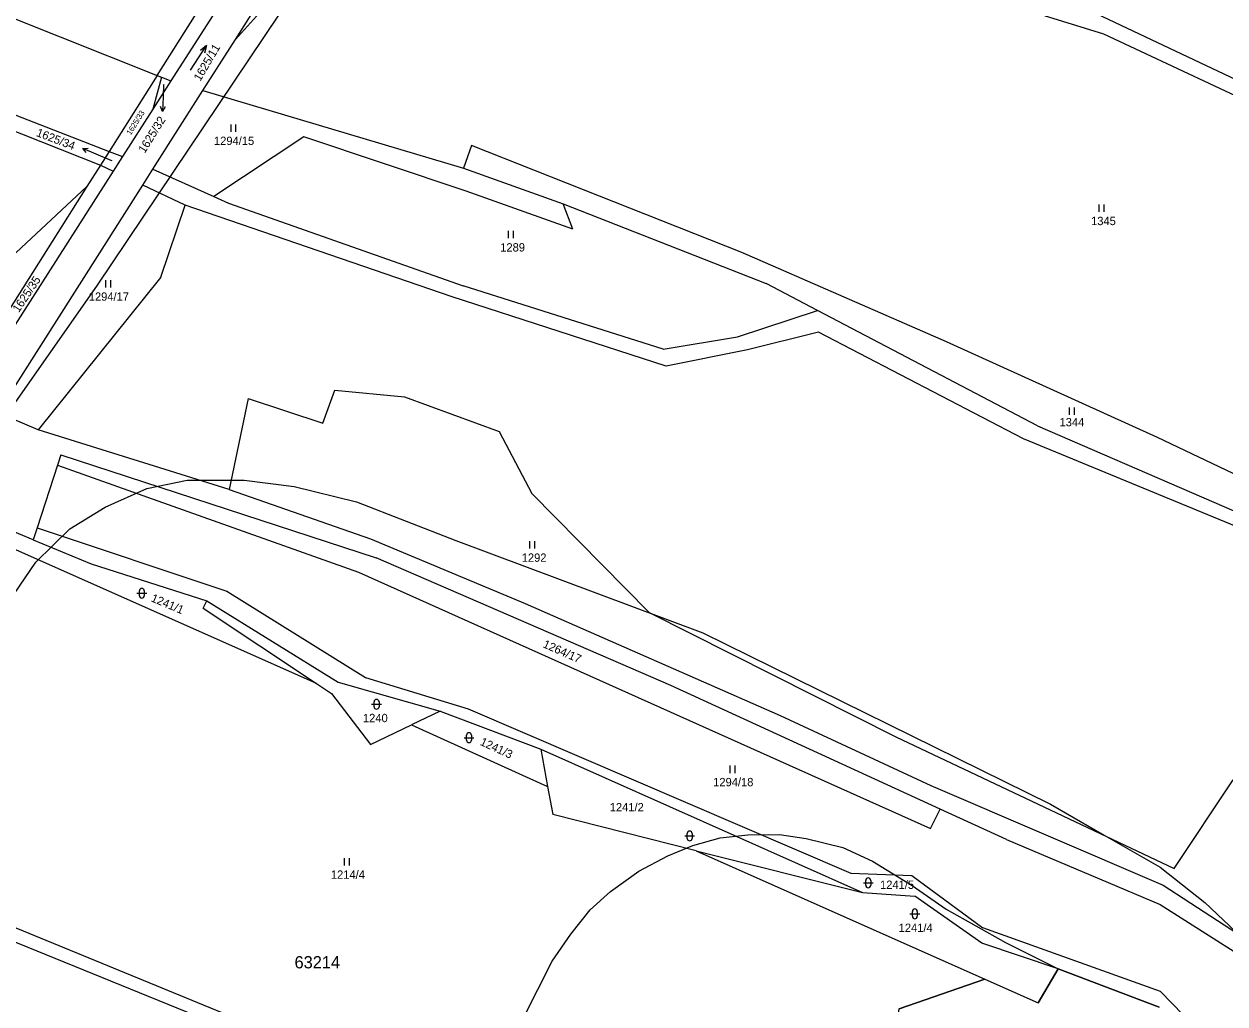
# Model space of a CAD drawing. Extents: x -546762 to -540209, y -1046851 to -1035694.
# Drawn here: x -543306.6 to -543061.4, y -1041535.6 to -1041335.5 of the extents above; entities that cross this region are included whole.
import ezdxf

# ---------------------------------------------------------------- set-up
doc = ezdxf.new("R2010")
doc.units = 0
for name, color, linetype in [('Vrstva 1', 7, 'Continuous'), ('Vrstva 16', 7, 'Continuous'), ('Vrstva 18', 7, 'Continuous'), ('Vrstva 25', 7, 'Continuous'), ('Vrstva 52', 7, 'Continuous'), ('Vrstva 53', 7, 'Continuous'), ('Vrstva 6', 7, 'Continuous')]:
    doc.layers.add(name, color=color, linetype=linetype)

msp = doc.modelspace()

# ---------------------------------------------------------------- linework, layer by layer
at = {"layer": 'Vrstva 1'}
for points in [[(-543279.44, -1041346), (-543238.28, -1041280.89)], [(-543238.01, -1041286.85), (-543276.63, -1041347.12)], [(-543338.94, -1041322.23), (-543279.44, -1041346)], [(-543263.47, -1041338.63), (-543254.8, -1041324.99)], [(-543090.1, -1041332.18), (-543044.19, -1041353.88)], [(-543270.1, -1041349.06), (-543263.47, -1041338.63)], [(-543279.44, -1041346), (-543289.25, -1041361.51)], [(-543276.63, -1041347.12), (-543280.34, -1041352.91)], [(-543280.34, -1041365.15), (-543270.1, -1041349.06)], [(-543280.34, -1041352.91), (-543286.53, -1041362.57)], [(-543289.25, -1041361.51), (-543291.02, -1041364.32)], [(-543286.53, -1041362.57), (-543288.43, -1041365.54)], [(-543291.02, -1041364.32), (-543293.78, -1041368.69)], [(-543282.4, -1041368.38), (-543280.34, -1041365.15)], [(-543288.43, -1041365.54), (-543318.34, -1041412.21)], [(-543293.78, -1041368.69), (-543320.67, -1041411.23)], [(-543311.97, -1041414.88), (-543282.4, -1041368.38)], [(-543299.13, -1041423.47), (-543299.8, -1041425.53)], [(-543299.13, -1041423.47), (-543234.69, -1041444.49)], [(-543299.8, -1041425.53), (-543238.31, -1041447.42)], [(-543304.76, -1041440.82), (-543316.56, -1041435.93)], [(-543246.9, -1041470.14), (-543318.17, -1041438.46)], [(-543303.97, -1041438.37), (-543304.76, -1041440.82)], [(-543303.97, -1041438.37), (-543265.25, -1041451.28)], [(-543174.55, -1041470.56), (-543234.69, -1041444.49)], [(-543238.31, -1041447.42), (-543121.48, -1041499.72)], [(-543265.25, -1041451.28), (-543236.89, -1041468.92)], [(-543246.9, -1041470.14), (-543243.82, -1041472.19)], [(-543236.89, -1041468.92), (-543215.93, -1041475.3)], [(-543119.55, -1041495.8), (-543174.55, -1041470.56)], [(-543243.82, -1041472.19), (-543235.9, -1041482.58)], [(-543215.93, -1041475.3), (-543137.76, -1041508.89)], [(-543235.9, -1041482.58), (-543227.49, -1041478.57)], [(-543227.49, -1041478.57), (-543199.71, -1041491.19)], [(-543199.71, -1041491.19), (-543198.67, -1041496.87)], [(-543169.33, -1041504.27), (-543198.67, -1041496.87)], [(-543121.48, -1041499.72), (-543119.55, -1041495.8)], [(-543169.33, -1041504.27), (-543110.4, -1041530.51)], [(-543137.76, -1041508.89), (-543125.35, -1041509.3)], [(-543125.35, -1041509.3), (-543110.8, -1041520.01)], [(-543074.53, -1041533), (-543110.8, -1041520.01)], [(-543095.44, -1041528.4), (-543099.51, -1041535.36)], [(-543074.81, -1041536.19), (-543095.44, -1041528.4)], [(-543110.4, -1041530.51), (-543127.89, -1041536.56)], [(-543110.4, -1041530.51), (-543099.51, -1041535.36)], [(-543074.53, -1041533), (-543063.05, -1041544.86)]]:
    msp.add_lwpolyline(points, dxfattribs=at)
at = {"layer": 'Vrstva 16'}
for p, q in [((-543278.24, -1041350.39), (-543278.34, -1041353.39)), ((-543291.88, -1041362.08), (-543294.64, -1041360.91))]:
    msp.add_line(p, q, dxfattribs=at)
for points in [[(-543278.16, -1041347.86), (-543278.24, -1041350.39)], [(-543277.81, -1041352.41), (-543278.34, -1041353.39), (-543278.8, -1041352.37)], [(-543293.92, -1041361.76), (-543294.64, -1041360.91), (-543293.53, -1041360.84)], [(-543288.68, -1041363.44), (-543291.88, -1041362.08)]]:
    msp.add_lwpolyline(points, dxfattribs=at)
at = {"layer": 'Vrstva 25'}
for p, q in [((-543264.36, -1041357.5), (-543264.36, -1041356)), ((-543263.36, -1041357.5), (-543263.36, -1041356)), ((-543087.04, -1041373.86), (-543087.04, -1041372.36)), ((-543086.04, -1041373.86), (-543086.04, -1041372.36)), ((-543207.7, -1041379.25), (-543207.7, -1041377.75)), ((-543206.7, -1041379.25), (-543206.7, -1041377.75)), ((-543289.93, -1041389.29), (-543289.93, -1041387.79)), ((-543288.93, -1041389.29), (-543288.93, -1041387.79)), ((-543093.12, -1041415.29), (-543093.12, -1041413.79)), ((-543092.12, -1041415.29), (-543092.12, -1041413.79)), ((-543203.31, -1041442.59), (-543203.31, -1041441.09)), ((-543202.31, -1041442.59), (-543202.31, -1041441.09)), ((-543283.09, -1041452.21), (-543283.09, -1041451.21)), ((-543282.09, -1041451.21), (-543282.09, -1041452.21)), ((-543283.59, -1041451.71), (-543281.59, -1041451.71)), ((-543235.64, -1041474.38), (-543233.64, -1041474.38)), ((-543235.14, -1041474.88), (-543235.14, -1041473.88)), ((-543234.14, -1041473.88), (-543234.14, -1041474.88)), ((-543216.75, -1041481.2), (-543214.75, -1041481.2)), ((-543216.25, -1041481.7), (-543216.25, -1041480.7)), ((-543215.25, -1041480.7), (-543215.25, -1041481.7)), ((-543162.4, -1041488.41), (-543162.4, -1041486.91)), ((-543161.4, -1041488.41), (-543161.4, -1041486.91)), ((-543171.7, -1041501.26), (-543169.7, -1041501.26)), ((-543171.2, -1041501.76), (-543171.2, -1041500.76)), ((-543170.2, -1041500.76), (-543170.2, -1041501.76)), ((-543241.16, -1041507.3), (-543241.16, -1041505.8)), ((-543240.16, -1041507.3), (-543240.16, -1041505.8)), ((-543135.22, -1041510.83), (-543133.22, -1041510.83)), ((-543134.72, -1041511.33), (-543134.72, -1041510.33)), ((-543133.72, -1041510.33), (-543133.72, -1041511.33)), ((-543125.7, -1041517.16), (-543123.7, -1041517.16)), ((-543125.2, -1041517.66), (-543125.2, -1041516.66)), ((-543124.2, -1041516.66), (-543124.2, -1041517.66))]:
    msp.add_line(p, q, dxfattribs=at)
for points in [[(-543272.66, -1041344.92), (-543269.38, -1041339.9), (-543270.62, -1041340.88)], [(-543269.38, -1041339.9), (-543269.78, -1041341.43)]]:
    msp.add_lwpolyline(points, dxfattribs=at)
for centre, start, end in [((-543282.59, -1041451.21), 0, 180), ((-543282.59, -1041452.21), 180, 0), ((-543234.64, -1041473.88), 0, 180), ((-543234.64, -1041474.88), 180, 0), ((-543215.75, -1041480.7), 0, 180), ((-543215.75, -1041481.7), 180, 0), ((-543170.7, -1041500.76), 0, 180), ((-543170.7, -1041501.76), 180, 0), ((-543134.22, -1041510.33), 0, 180), ((-543134.22, -1041511.33), 180, 0), ((-543124.7, -1041516.66), 0, 180), ((-543124.7, -1041517.66), 180, 0)]:
    msp.add_arc(centre, 0.5, start, end, dxfattribs=at)
at = {"layer": 'Vrstva 52'}
for points in [[(-543367.43, -1041496.06), (-543358.52, -1041484.25), (-543291.66, -1041388.79), (-543235.84, -1041305.67), (-543212.48, -1041277.09), (-543186.52, -1041230.33), (-543130.8, -1041093.03)], [(-543279.72, -1041717.53), (-543282.59, -1041691.08), (-543285.19, -1041670.3), (-543288.89, -1041650.63), (-543295.2, -1041629.11), (-543305.21, -1041606.47), (-543316.34, -1041570.1), (-543320.05, -1041551.18), (-543323.76, -1041534.43), (-543324.82, -1041522.76), (-543324.82, -1041507.71), (-543323.33, -1041494.99), (-543321.22, -1041483.75), (-543316.76, -1041468.48), (-543313.16, -1041459.36), (-543308.71, -1041451.94), (-543304.26, -1041445.37), (-543297.27, -1041438.58), (-543290.06, -1041434.13), (-543281.58, -1041430.31), (-543273.32, -1041428.61), (-543261.66, -1041428.61), (-543251.49, -1041429.89)], [(-543251.49, -1041429.89), (-543238.77, -1041433.07), (-543218.43, -1041440.91), (-543167.98, -1041459.78), (-543096.99, -1041494.77), (-543086.04, -1041501.08), (-543074.6, -1041507.66), (-543065.49, -1041514.87), (-543055.31, -1041524.41), (-543043.45, -1041537.98), (-543034.97, -1041549.43), (-543025.85, -1041562.79), (-543011.87, -1041585.69)], [(-543237.27, -1041602.8), (-543198.79, -1041526.85), (-543194.99, -1041521.29), (-543190.99, -1041516.33), (-543186.88, -1041512.57), (-543181.06, -1041508.45), (-543175.13, -1041505.3), (-543170.04, -1041503.24), (-543164.47, -1041501.66), (-543158.78, -1041501.06), (-543152.36, -1041500.94), (-543146.91, -1041501.79)], [(-543146.91, -1041501.79), (-543139.4, -1041503.6), (-543133.35, -1041506.39), (-543125.23, -1041511.36), (-543118.33, -1041516.21), (-543106.22, -1041522.99), (-543095.44, -1041528.4)], [(-543106.04, -1041633.08), (-543122.59, -1041626.65), (-543136.19, -1041611), (-543132.97, -1041603.97), (-543147.98, -1041596.99), (-543135.7, -1041582.99), (-543128.45, -1041539.86), (-543127.89, -1041536.56), (-543110.4, -1041530.51), (-543099.51, -1041535.36), (-543095.44, -1041528.4)], [(-543095.44, -1041528.4), (-543074.81, -1041536.19)]]:
    msp.add_lwpolyline(points, dxfattribs=at)
at = {"layer": 'Vrstva 6'}
for points in [[(-543263.47, -1041338.63), (-543217.51, -1041287.59)], [(-543118.77, -1041327.4), (-543086.18, -1041337.52)], [(-543086.18, -1041337.52), (-543055.94, -1041351.67)], [(-543346.86, -1041339.11), (-543289.25, -1041361.51)], [(-543348.09, -1041341.74), (-543291.02, -1041364.32)], [(-543278.53, -1041346.36), (-543280.34, -1041352.91)], [(-543279.44, -1041346), (-543278.53, -1041346.36)], [(-543278.53, -1041346.36), (-543276.63, -1041347.12)], [(-543270.1, -1041349.06), (-543216.89, -1041364.95)], [(-543249.49, -1041358.56), (-543267.88, -1041370.71)], [(-543216.31, -1041369.63), (-543249.49, -1041358.56)], [(-543215.27, -1041360.32), (-543216.89, -1041364.95)], [(-543160.02, -1041382.15), (-543215.27, -1041360.32)], [(-543289.25, -1041361.51), (-543286.53, -1041362.57)], [(-543291.02, -1041364.32), (-543288.43, -1041365.54)], [(-543280.34, -1041365.15), (-543267.88, -1041370.71)], [(-543216.89, -1041364.95), (-543196.54, -1041372.18)], [(-543313.47, -1041386.97), (-543293.78, -1041368.69)], [(-543273.71, -1041372.48), (-543282.4, -1041368.38)], [(-543194.58, -1041377.36), (-543216.31, -1041369.63)], [(-543278.71, -1041387.16), (-543273.71, -1041372.48)], [(-543219.21, -1041391.18), (-543273.71, -1041372.48)], [(-543267.88, -1041370.71), (-543264.85, -1041372.06)], [(-543264.85, -1041372.06), (-543216.92, -1041388.97)], [(-543196.54, -1041372.18), (-543155.09, -1041388.49)], [(-543194.58, -1041377.36), (-543196.54, -1041372.18)], [(-543118.25, -1041400.36), (-543160.02, -1041382.15)], [(-543278.71, -1041387.16), (-543303.72, -1041418.34)], [(-543176.08, -1041401.86), (-543216.92, -1041388.97)], [(-543144.61, -1041393.99), (-543155.09, -1041388.49)], [(-543175.46, -1041405.33), (-543219.21, -1041391.18)], [(-543160.94, -1041399.35), (-543144.61, -1041393.99)], [(-543099.68, -1041417.55), (-543144.61, -1041393.99)], [(-543176.08, -1041401.86), (-543160.94, -1041399.35)], [(-543144.38, -1041398.42), (-543158.86, -1041402.04)], [(-543102.48, -1041420.21), (-543144.38, -1041398.42)], [(-543158.86, -1041402.04), (-543175.46, -1041405.33)], [(-543075.11, -1041419.91), (-543118.25, -1041400.36)], [(-543260.87, -1041411.96), (-543264.73, -1041430.54)], [(-543260.87, -1041411.96), (-543245.6, -1041417.01)], [(-543245.6, -1041417.01), (-543243.18, -1041410.24)], [(-543243.18, -1041410.24), (-543228.95, -1041411.62)], [(-543228.95, -1041411.62), (-543209.61, -1041418.67)], [(-543303.72, -1041418.34), (-543311.97, -1041414.88)], [(-543264.73, -1041430.54), (-543303.72, -1041418.34)], [(-543209.61, -1041418.67), (-543202.91, -1041431.32)], [(-543099.68, -1041417.55), (-542987.52, -1041466.08)], [(-543040.39, -1041445.78), (-543102.48, -1041420.21)], [(-542988.02, -1041461.36), (-543075.11, -1041419.91)], [(-543299.8, -1041425.53), (-543303.97, -1041438.37)], [(-543264.73, -1041430.54), (-543235.91, -1041440.62)], [(-543202.91, -1041431.32), (-543178.94, -1041455.63)], [(-543304.76, -1041440.82), (-543292.91, -1041445.73)], [(-543235.91, -1041440.62), (-543204.28, -1041453.82)], [(-543292.91, -1041445.73), (-543269.32, -1041453.24)], [(-543270.03, -1041454.75), (-543269.32, -1041453.24)], [(-543269.32, -1041453.24), (-543242.47, -1041469.83)], [(-543270.03, -1041454.75), (-543246.9, -1041470.14)], [(-543204.28, -1041453.82), (-543152.2, -1041476.64)], [(-543178.94, -1041455.63), (-543128.58, -1041481.03)], [(-543242.47, -1041469.83), (-543221.68, -1041475.8)], [(-543221.68, -1041475.8), (-543227.49, -1041478.57)], [(-543221.68, -1041475.8), (-543201.11, -1041483.55)], [(-543152.2, -1041476.64), (-543121.44, -1041490.97)], [(-543128.58, -1041481.03), (-543071.77, -1041507.89)], [(-543201.11, -1041483.55), (-543199.71, -1041491.19)], [(-543201.11, -1041483.55), (-543135.39, -1041512.83)], [(-543071.77, -1041507.89), (-543059.67, -1041489.83)], [(-543121.44, -1041490.97), (-543073.99, -1041511.33)], [(-543106.01, -1041502.01), (-543119.55, -1041495.8)], [(-543352.77, -1041501.76), (-543256.27, -1041541.4)], [(-543106.01, -1041502.01), (-543074.6, -1041515.26)], [(-543355.79, -1041503.7), (-543265.87, -1041540.2)], [(-543169.33, -1041504.27), (-543135.39, -1041512.83)], [(-543073.99, -1041511.33), (-543047.48, -1041528.53)], [(-543135.39, -1041512.83), (-543124.71, -1041513.54)], [(-543111.04, -1041523.16), (-543124.71, -1041513.54)], [(-543074.6, -1041515.26), (-543048.69, -1041531.73)], [(-543095.44, -1041528.4), (-543111.04, -1041523.16)]]:
    msp.add_lwpolyline(points, dxfattribs=at)

# ---------------------------------------------------------------- texts
at = {"layer": 'Vrstva 16'}
for s, rotation, p in [('1625/32', 58.0642, (-543281.99, -1041362.01)), ('1625/34', 339.0667, (-543304.28, -1041358.33))]:
    msp.add_text(s, height=1.7, rotation=rotation, dxfattribs=at).set_placement(p)
at = {"layer": 'Vrstva 18'}
for s, height, rotation, p in [('1625/11', 1.7, 59.5286, (-543270.65, -1041347.31)), ('1625/33', 1.14, 58.0708, (-543284.85, -1041358.27)), ('1625/35', 1.7, 56.3099, (-543307.71, -1041394.53)), ('1241/1', 1.7, 337.2535, (-543280.85, -1041453.32)), ('1264/17', 1.7, 336.1222, (-543200.81, -1041462.69)), ('1241/3', 1.7, 335.2838, (-543213.65, -1041482.62))]:
    msp.add_text(s, height=height, rotation=rotation, dxfattribs=at).set_placement(p)
for s, height, p in [('1625/32', 0.1, (-543278.41, -1041347.86)), ('1294/15', 1.7, (-543267.85, -1041360.2)), ('1625/34', 0.1, (-543288.93, -1041363.44)), ('1345', 1.7, (-543088.71, -1041376.56)), ('1289', 1.7, (-543209.38, -1041381.95)), ('1294/17', 1.7, (-543293.42, -1041391.99)), ('1344', 1.7, (-543095.15, -1041417.63)), ('1292', 1.7, (-543204.99, -1041445.29)), ('1240', 1.7, (-543237.42, -1041478.03)), ('1294/18', 1.7, (-543165.89, -1041491.11)), ('1241/2', 1.7, (-543187.02, -1041496.24)), ('1214/4', 1.7, (-543243.97, -1041510)), ('1241/5', 1.7, (-543131.81, -1041512.07)), ('1241/4', 1.7, (-543128.01, -1041520.86))]:
    msp.add_text(s, height=height, dxfattribs=at).set_placement(p)
at = {"layer": 'Vrstva 53'}
msp.add_text('63214', height=2.5, dxfattribs=at).set_placement((-543251.39, -1041528.29))

doc.saveas('drawing.dxf')
